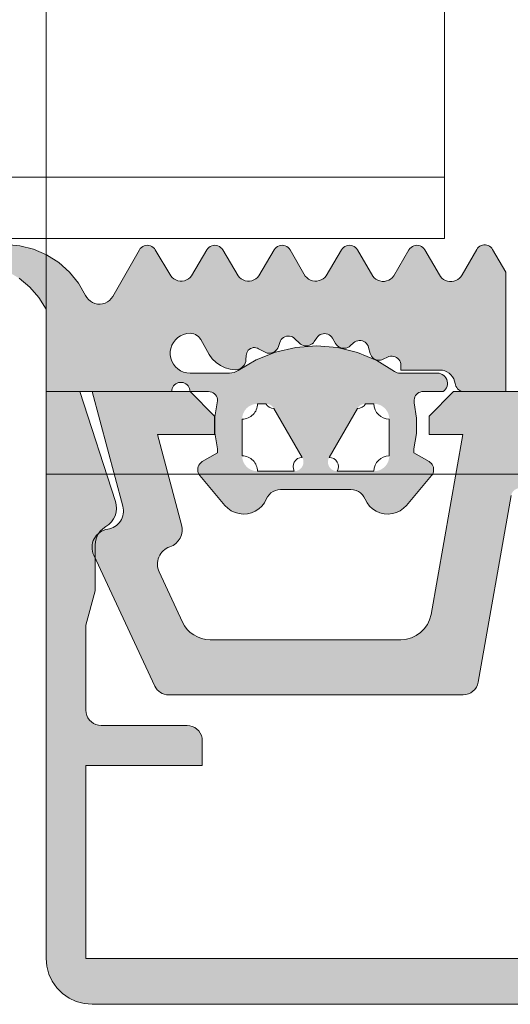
# Model space of a CAD drawing. Header units: metres. Extents: x -3.6 to 84.5, y -11 to 16.8.
# Tile 564 of 656: x 59.4931 to 59.5091, y -0.206 to -0.1739. Entities that reach past the tile are written whole.
import ezdxf

# ---------------------------------------------------------------- set-up
doc = ezdxf.new("R2010")
doc.units = ezdxf.units.M
doc.header["$MEASUREMENT"] = 0
doc.layers.add('301 - Elemente.Linie', color=7, linetype='Continuous')
doc.layers.add('302 - Elemente.Schraffur', color=7, linetype='Continuous')

msp = doc.modelspace()

# ---------------------------------------------------------------- hatches: boundary and pattern name
at = {"layer": '302 - Elemente.Schraffur', "linetype": 'Continuous', "lineweight": 5}
h = msp.add_hatch(color=7, dxfattribs=at)
h.paths.add_polyline_path([(59.491618, -0.181488), (59.491618, -0.181537), (59.491627, -0.181587), (59.491644, -0.181634), (59.491668, -0.181677), (59.491699, -0.181716), (59.491736, -0.181749), (59.491779, -0.181776), (59.491825, -0.181795), (59.49231, -0.181906), (59.492727, -0.182073), (59.493112, -0.182304), (59.493456, -0.182591), (59.493751, -0.182929), (59.493989, -0.183309), (59.493989, -0.185999), (59.498089, -0.185999), (59.498093, -0.18595), (59.498105, -0.185902), (59.498125, -0.185857), (59.498152, -0.185815), (59.498186, -0.185779), (59.498225, -0.185748), (59.498269, -0.185725), (59.498315, -0.185708), (59.498364, -0.1857), (59.498414, -0.1857), (59.498463, -0.185708), (59.49851, -0.185725), (59.498553, -0.185748), (59.498592, -0.185779), (59.498626, -0.185815), (59.498653, -0.185857), (59.498673, -0.185902), (59.498685, -0.18595), (59.498689, -0.185999), (59.499294, -0.185999), (59.499345, -0.186005), (59.499395, -0.186019), (59.499442, -0.186041), (59.499484, -0.186071), (59.49952, -0.186108), (59.49955, -0.186151), (59.499571, -0.186198), (59.499585, -0.186248), (59.499589, -0.186299), (59.4995, -0.186821), (59.4995, -0.18735), (59.499589, -0.187872), (59.499589, -0.187999), (59.499089, -0.188288), (59.499046, -0.188318), (59.499009, -0.188355), (59.498979, -0.188398), (59.498957, -0.188445), (59.498944, -0.188496), (59.498939, -0.188548), (59.498944, -0.1886), (59.498957, -0.18865), (59.498979, -0.188698), (59.499009, -0.188741), (59.499826, -0.189714), (59.499922, -0.18981), (59.500033, -0.189889), (59.500156, -0.189948), (59.500288, -0.189985), (59.500423, -0.189999), (59.500559, -0.18999), (59.500692, -0.189958), (59.500817, -0.189904), (59.500931, -0.189829), (59.501031, -0.189736), (59.501114, -0.189628), (59.501216, -0.189433), (59.501266, -0.189366), (59.501327, -0.189308), (59.501397, -0.189261), (59.501474, -0.189227), (59.501555, -0.189206), (59.501638, -0.189199), (59.50394, -0.189199), (59.504023, -0.189206), (59.504104, -0.189227), (59.504181, -0.189261), (59.504251, -0.189308), (59.504312, -0.189366), (59.504363, -0.189433), (59.504464, -0.189628), (59.504547, -0.189737), (59.504647, -0.189829), (59.504761, -0.189904), (59.504886, -0.189958), (59.505019, -0.18999), (59.505155, -0.189999), (59.505291, -0.189985), (59.505422, -0.189948), (59.505545, -0.189889), (59.505656, -0.18981), (59.505752, -0.189714), (59.506569, -0.188741), (59.506596, -0.188702), (59.506618, -0.188659), (59.506632, -0.188614), (59.506638, -0.188567), (59.506638, -0.188519), (59.506629, -0.188472), (59.506614, -0.188428), (59.506591, -0.188386), (59.506563, -0.188348), (59.506528, -0.188315), (59.506489, -0.188288), (59.505989, -0.187999), (59.505989, -0.187872), (59.506076, -0.187374), (59.506081, -0.186868), (59.505999, -0.186319), (59.505999, -0.18627), (59.506008, -0.186222), (59.506025, -0.186176), (59.506048, -0.186133), (59.506079, -0.186094), (59.506115, -0.186061), (59.506156, -0.186035), (59.506202, -0.186015), (59.506249, -0.186003), (59.506298, -0.185999), (59.506949, -0.185999), (59.506991, -0.185964), (59.507027, -0.185921), (59.507056, -0.185874), (59.507076, -0.185822), (59.507087, -0.185767), (59.507089, -0.185712), (59.507081, -0.185657), (59.507064, -0.185604), (59.507039, -0.185554), (59.507005, -0.18551), (59.506965, -0.185472), (59.506919, -0.185441), (59.506868, -0.185418), (59.506814, -0.185404), (59.506759, -0.185399), (59.505541, -0.185399), (59.505494, -0.185396), (59.505449, -0.185385), (59.505405, -0.185367), (59.504785, -0.184988), (59.504157, -0.184727), (59.503496, -0.184567), (59.502818, -0.184509), (59.50214, -0.184557), (59.501477, -0.184709), (59.500845, -0.184962), (59.500195, -0.185348), (59.500124, -0.185376), (59.500049, -0.185393), (59.499973, -0.185399), (59.498689, -0.185399), (59.498582, -0.18539), (59.498478, -0.185364), (59.49838, -0.185321), (59.49829, -0.185262), (59.498211, -0.18519), (59.498145, -0.185105), (59.498094, -0.18501), (59.498059, -0.184909), (59.498041, -0.184803), (59.498041, -0.184696), (59.498059, -0.18459), (59.498094, -0.184488), (59.498145, -0.184394), (59.498211, -0.184309), (59.49829, -0.184236), (59.49838, -0.184178), (59.498478, -0.184135), (59.498582, -0.184108), (59.498689, -0.184099), (59.498749, -0.184104), (59.498807, -0.184117), (59.498863, -0.184139), (59.498914, -0.184169), (59.498961, -0.184206), (59.499002, -0.18425), (59.499035, -0.184299), (59.499317, -0.184787), (59.499415, -0.184928), (59.499536, -0.18505), (59.499677, -0.185149), (59.499832, -0.185223), (59.499997, -0.185269), (59.500168, -0.185287), (59.500226, -0.185283), (59.500282, -0.185269), (59.500335, -0.185246), (59.500383, -0.185214), (59.500425, -0.185175), (59.50046, -0.185129), (59.500486, -0.185078), (59.500504, -0.185023), (59.500511, -0.184966), (59.500519, -0.184822), (59.500525, -0.184776), (59.500539, -0.184732), (59.500561, -0.184691), (59.500589, -0.184654), (59.500622, -0.184623), (59.500661, -0.184597), (59.500703, -0.184579), (59.500748, -0.184567), (59.500794, -0.184564), (59.50084, -0.184569), (59.500885, -0.184581), (59.500927, -0.184601), (59.501113, -0.184708), (59.501159, -0.18473), (59.501208, -0.184744), (59.501259, -0.18475), (59.50131, -0.184748), (59.50136, -0.184738), (59.501408, -0.184719), (59.501452, -0.184693), (59.501491, -0.184661), (59.501525, -0.184622), (59.501552, -0.184579), (59.501571, -0.184532), (59.501616, -0.184395), (59.501636, -0.184348), (59.501663, -0.184305), (59.501698, -0.184267), (59.501738, -0.184236), (59.501783, -0.184212), (59.501831, -0.184196), (59.501882, -0.184188), (59.501933, -0.184189), (59.501983, -0.184199), (59.50203, -0.184217), (59.502074, -0.184243), (59.502113, -0.184276), (59.502255, -0.184417), (59.502294, -0.18445), (59.502338, -0.184476), (59.502385, -0.184495), (59.502435, -0.184507), (59.502486, -0.184509), (59.502537, -0.184504), (59.502586, -0.184491), (59.502632, -0.184469), (59.502675, -0.184441), (59.502712, -0.184406), (59.502743, -0.184366), (59.502822, -0.184245), (59.502853, -0.184205), (59.502891, -0.18417), (59.502934, -0.184143), (59.502981, -0.184123), (59.50303, -0.184111), (59.503081, -0.184108), (59.503132, -0.184114), (59.503181, -0.184128), (59.503227, -0.18415), (59.503268, -0.18418), (59.503304, -0.184216), (59.503333, -0.184258), (59.503433, -0.184431), (59.503462, -0.184474), (59.503498, -0.18451), (59.503538, -0.184541), (59.503584, -0.184565), (59.503632, -0.184581), (59.503683, -0.184589), (59.503734, -0.184588), (59.503784, -0.18458), (59.503833, -0.184563), (59.503878, -0.184539), (59.503918, -0.184508), (59.504025, -0.184412), (59.504066, -0.184381), (59.504111, -0.184358), (59.50416, -0.184342), (59.50421, -0.184335), (59.504261, -0.184337), (59.504311, -0.184347), (59.504359, -0.184366), (59.504402, -0.184392), (59.504441, -0.184426), (59.504473, -0.184465), (59.504498, -0.184509), (59.504516, -0.184557), (59.504569, -0.184757), (59.504586, -0.184803), (59.504609, -0.184846), (59.504639, -0.184884), (59.504675, -0.184916), (59.504715, -0.184943), (59.50476, -0.184963), (59.504807, -0.184975), (59.504855, -0.18498), (59.504903, -0.184977), (59.504951, -0.184966), (59.504995, -0.184947), (59.505133, -0.184877), (59.50518, -0.184858), (59.50523, -0.184847), (59.505281, -0.184845), (59.505331, -0.184851), (59.50538, -0.184866), (59.505426, -0.184889), (59.505467, -0.184919), (59.505502, -0.184956), (59.505531, -0.184998), (59.505552, -0.185044), (59.505565, -0.185094), (59.505569, -0.185144), (59.505569, -0.185299), (59.506841, -0.185299), (59.506921, -0.185306), (59.506999, -0.185325), (59.507073, -0.185356), (59.507141, -0.185399), (59.507201, -0.185452), (59.507252, -0.185514), (59.507292, -0.185583), (59.507321, -0.185658), (59.507347, -0.185784), (59.507365, -0.185829), (59.507389, -0.18587), (59.507419, -0.185908), (59.507455, -0.18594), (59.507496, -0.185965), (59.50754, -0.185984), (59.507587, -0.185995), (59.507635, -0.185999), (59.508989, -0.185999), (59.508989, -0.182104), (59.508563, -0.18136), (59.508535, -0.18132), (59.508502, -0.181285), (59.508463, -0.181256), (59.508421, -0.181233), (59.508375, -0.181218), (59.508327, -0.18121), (59.508278, -0.18121), (59.508231, -0.181218), (59.508185, -0.181233), (59.508142, -0.181256), (59.508103, -0.181285), (59.50807, -0.18132), (59.508042, -0.18136), (59.507563, -0.182194), (59.507525, -0.182252), (59.507478, -0.182303), (59.507423, -0.182346), (59.507361, -0.182379), (59.507295, -0.182401), (59.507226, -0.182411), (59.507157, -0.18241), (59.507088, -0.182398), (59.507023, -0.182374), (59.506963, -0.18234), (59.506909, -0.182296), (59.506863, -0.182244), (59.506826, -0.182185), (59.506351, -0.181373), (59.506321, -0.181331), (59.506284, -0.181294), (59.506241, -0.181265), (59.506194, -0.181243), (59.506144, -0.181229), (59.506092, -0.181225), (59.50604, -0.181229), (59.50599, -0.181243), (59.505943, -0.181265), (59.5059, -0.181295), (59.505863, -0.181331), (59.505833, -0.181374), (59.505335, -0.182228), (59.505288, -0.182284), (59.505232, -0.18233), (59.50517, -0.182366), (59.505101, -0.182391), (59.50503, -0.182403), (59.504958, -0.182404), (59.504886, -0.182391), (59.504818, -0.182367), (59.504755, -0.182331), (59.504699, -0.182284), (59.504652, -0.182229), (59.504151, -0.181373), (59.504121, -0.18133), (59.504084, -0.181294), (59.504041, -0.181264), (59.503994, -0.181242), (59.503944, -0.181229), (59.503892, -0.181224), (59.50384, -0.181229), (59.50379, -0.181242), (59.503743, -0.181264), (59.5037, -0.181293), (59.503663, -0.18133), (59.503633, -0.181372), (59.503135, -0.182219), (59.503088, -0.182274), (59.503032, -0.18232), (59.502969, -0.182355), (59.502901, -0.18238), (59.50283, -0.182393), (59.502758, -0.182394), (59.502686, -0.182383), (59.502618, -0.182361), (59.502554, -0.182327), (59.502497, -0.182282), (59.502448, -0.182229), (59.501951, -0.181374), (59.501921, -0.181331), (59.501885, -0.181294), (59.501842, -0.181265), (59.501795, -0.181243), (59.501745, -0.181229), (59.501693, -0.181224), (59.501641, -0.181229), (59.501591, -0.181242), (59.501543, -0.181264), (59.5015, -0.181293), (59.501463, -0.18133), (59.501433, -0.181372), (59.500935, -0.182219), (59.500889, -0.182275), (59.500833, -0.182321), (59.50077, -0.182357), (59.500702, -0.182382), (59.500631, -0.182395), (59.500559, -0.182395), (59.500488, -0.182382), (59.50042, -0.182357), (59.500357, -0.182321), (59.500302, -0.182275), (59.500255, -0.182219), (59.499754, -0.181372), (59.499724, -0.18133), (59.499687, -0.181293), (59.499644, -0.181264), (59.499597, -0.181242), (59.499547, -0.181229), (59.499496, -0.181224), (59.499444, -0.181229), (59.499394, -0.181242), (59.499347, -0.181264), (59.499304, -0.181294), (59.499267, -0.18133), (59.499237, -0.181372), (59.498739, -0.182219), (59.498692, -0.182275), (59.498637, -0.182321), (59.498574, -0.182357), (59.498506, -0.182382), (59.498434, -0.182395), (59.498362, -0.182395), (59.49829, -0.182382), (59.498222, -0.182357), (59.498159, -0.182321), (59.498104, -0.182275), (59.498057, -0.182219), (59.497554, -0.181372), (59.497523, -0.181329), (59.497486, -0.181293), (59.497443, -0.181264), (59.497396, -0.181242), (59.497345, -0.181229), (59.497293, -0.181225), (59.497241, -0.18123), (59.497191, -0.181244), (59.497144, -0.181266), (59.497102, -0.181296), (59.497065, -0.181333), (59.497035, -0.181376), (59.496163, -0.182897), (59.496115, -0.182966), (59.496057, -0.183026), (59.495989, -0.183076), (59.495914, -0.183113), (59.495834, -0.183137), (59.495751, -0.183148), (59.495668, -0.183145), (59.495586, -0.183128), (59.495508, -0.183097), (59.495436, -0.183054), (59.495373, -0.183), (59.495319, -0.182935), (59.495044, -0.182459), (59.49475, -0.182098), (59.494402, -0.181788), (59.494009, -0.181537), (59.493581, -0.181353), (59.493129, -0.181239), (59.492801, -0.181211), (59.491917, -0.18121), (59.491868, -0.181214), (59.491819, -0.181226), (59.491773, -0.181246), (59.491732, -0.181274), (59.491695, -0.181307), (59.491665, -0.181347), (59.491641, -0.181391), (59.491625, -0.181438)])
h.paths.add_polyline_path([(59.500389, -0.1869), (59.50039, -0.186876), (59.500392, -0.186851), (59.500395, -0.186827), (59.500399, -0.186802), (59.500404, -0.186779), (59.500411, -0.186755), (59.500418, -0.186732), (59.500427, -0.186709), (59.500437, -0.186686), (59.500448, -0.186664), (59.50046, -0.186643), (59.500473, -0.186622), (59.500487, -0.186602), (59.500503, -0.186583), (59.500519, -0.186564), (59.500536, -0.186546), (59.500553, -0.18653), (59.500572, -0.186514), (59.500591, -0.186498), (59.500611, -0.186484), (59.500632, -0.186471), (59.500653, -0.186459), (59.500675, -0.186448), (59.500698, -0.186438), (59.500721, -0.186429), (59.500744, -0.186422), (59.500768, -0.186415), (59.500792, -0.18641), (59.500816, -0.186405), (59.50084, -0.186402), (59.500865, -0.186401), (59.500889, -0.1864), (59.501175, -0.1864), (59.501195, -0.186401), (59.501214, -0.186404), (59.501233, -0.186408), (59.501252, -0.186413), (59.501271, -0.186419), (59.501289, -0.186427), (59.501307, -0.186435), (59.501324, -0.186445), (59.50134, -0.186456), (59.501356, -0.186468), (59.50137, -0.186481), (59.501384, -0.186495), (59.501397, -0.18651), (59.501409, -0.186525), (59.50142, -0.186542), (59.502349, -0.18815), (59.502358, -0.188167), (59.502366, -0.188185), (59.502373, -0.188204), (59.502379, -0.188222), (59.502383, -0.188242), (59.502387, -0.188261), (59.502388, -0.18828), (59.502389, -0.1883), (59.502388, -0.18832), (59.502387, -0.188339), (59.502383, -0.188359), (59.502379, -0.188378), (59.502373, -0.188396), (59.502366, -0.188415), (59.502358, -0.188433), (59.502349, -0.18845), (59.502339, -0.188467), (59.502327, -0.188483), (59.502315, -0.188498), (59.502301, -0.188512), (59.502287, -0.188526), (59.502272, -0.188538), (59.502256, -0.188549), (59.502239, -0.18856), (59.502222, -0.188569), (59.502204, -0.188577), (59.502186, -0.188584), (59.502167, -0.18859), (59.502148, -0.188594), (59.502128, -0.188597), (59.502109, -0.188599), (59.502089, -0.1886), (59.500889, -0.1886), (59.500865, -0.188599), (59.50084, -0.188598), (59.500816, -0.188595), (59.500792, -0.18859), (59.500768, -0.188585), (59.500744, -0.188579), (59.500721, -0.188571), (59.500698, -0.188562), (59.500675, -0.188552), (59.500653, -0.188541), (59.500632, -0.188529), (59.500611, -0.188516), (59.500591, -0.188502), (59.500572, -0.188487), (59.500553, -0.188471), (59.500536, -0.188454), (59.500519, -0.188436), (59.500503, -0.188417), (59.500487, -0.188398), (59.500473, -0.188378), (59.50046, -0.188357), (59.500448, -0.188336), (59.500437, -0.188314), (59.500427, -0.188291), (59.500418, -0.188268), (59.500411, -0.188245), (59.500404, -0.188222), (59.500399, -0.188198), (59.500395, -0.188173), (59.500392, -0.188149), (59.50039, -0.188125), (59.500389, -0.1881)], flags=0)
h.paths.add_polyline_path([(59.503189, -0.1883), (59.50319, -0.18828), (59.503192, -0.188261), (59.503195, -0.188242), (59.503199, -0.188222), (59.503205, -0.188204), (59.503212, -0.188185), (59.50322, -0.188167), (59.503229, -0.18815), (59.504158, -0.186542), (59.504169, -0.186525), (59.504181, -0.18651), (59.504194, -0.186495), (59.504208, -0.186481), (59.504223, -0.186468), (59.504238, -0.186456), (59.504254, -0.186445), (59.504271, -0.186435), (59.504289, -0.186427), (59.504307, -0.186419), (59.504326, -0.186413), (59.504345, -0.186408), (59.504364, -0.186404), (59.504383, -0.186401), (59.504403, -0.1864), (59.504689, -0.1864), (59.504714, -0.186401), (59.504738, -0.186402), (59.504762, -0.186405), (59.504787, -0.18641), (59.504811, -0.186415), (59.504834, -0.186422), (59.504858, -0.186429), (59.50488, -0.186438), (59.504903, -0.186448), (59.504925, -0.186459), (59.504946, -0.186471), (59.504967, -0.186484), (59.504987, -0.186498), (59.505006, -0.186514), (59.505025, -0.18653), (59.505043, -0.186547), (59.50506, -0.186564), (59.505076, -0.186583), (59.505091, -0.186602), (59.505105, -0.186622), (59.505118, -0.186643), (59.50513, -0.186664), (59.505141, -0.186686), (59.505151, -0.186709), (59.50516, -0.186732), (59.505168, -0.186755), (59.505174, -0.186779), (59.505179, -0.186802), (59.505184, -0.186827), (59.505187, -0.186851), (59.505189, -0.186876), (59.505189, -0.1869), (59.505189, -0.1881), (59.505189, -0.188125), (59.505187, -0.188149), (59.505184, -0.188173), (59.505179, -0.188198), (59.505174, -0.188222), (59.505168, -0.188245), (59.50516, -0.188268), (59.505151, -0.188291), (59.505141, -0.188314), (59.50513, -0.188336), (59.505118, -0.188357), (59.505105, -0.188378), (59.505091, -0.188398), (59.505076, -0.188417), (59.50506, -0.188436), (59.505043, -0.188454), (59.505025, -0.18847), (59.505006, -0.188487), (59.504987, -0.188502), (59.504967, -0.188516), (59.504946, -0.188529), (59.504925, -0.188541), (59.504903, -0.188552), (59.50488, -0.188562), (59.504858, -0.188571), (59.504834, -0.188578), (59.504811, -0.188585), (59.504787, -0.18859), (59.504762, -0.188595), (59.504738, -0.188598), (59.504714, -0.188599), (59.504689, -0.1886), (59.503489, -0.1886), (59.503469, -0.188599), (59.50345, -0.188597), (59.503431, -0.188594), (59.503411, -0.18859), (59.503393, -0.188584), (59.503374, -0.188577), (59.503356, -0.188569), (59.503339, -0.18856), (59.503322, -0.188549), (59.503306, -0.188538), (59.503291, -0.188526), (59.503277, -0.188512), (59.503264, -0.188498), (59.503251, -0.188483), (59.50324, -0.188467), (59.503229, -0.18845), (59.50322, -0.188433), (59.503212, -0.188415), (59.503205, -0.188396), (59.503199, -0.188378), (59.503195, -0.188359), (59.503192, -0.188339), (59.50319, -0.18832)], flags=0)
for points in [[(59.493989, -0.186), (59.493989, -0.2045), (59.494007, -0.204735), (59.494062, -0.204963), (59.494152, -0.205181), (59.494275, -0.205382), (59.494428, -0.205561), (59.494607, -0.205713), (59.494808, -0.205836), (59.495025, -0.205927), (59.495254, -0.205981), (59.495489, -0.206), (59.542489, -0.206), (59.542724, -0.205981), (59.542953, -0.205927), (59.54317, -0.205836), (59.543371, -0.205713), (59.54355, -0.205561), (59.543703, -0.205382), (59.543826, -0.205181), (59.543916, -0.204963), (59.543971, -0.204735), (59.543989, -0.2045), (59.543989, -0.186), (59.542888, -0.186), (59.541723, -0.189584), (59.541696, -0.189699), (59.541689, -0.189818), (59.541702, -0.189936), (59.541735, -0.190051), (59.541787, -0.190158), (59.541857, -0.190255), (59.541941, -0.190338), (59.542139, -0.190476), (59.542225, -0.190562), (59.542295, -0.190662), (59.542347, -0.190773), (59.542378, -0.190891), (59.542389, -0.191012), (59.542389, -0.1925), (59.542689, -0.19362), (59.542689, -0.1964), (59.542683, -0.196478), (59.542665, -0.196554), (59.542634, -0.196627), (59.542594, -0.196694), (59.542543, -0.196753), (59.542483, -0.196804), (59.542416, -0.196845), (59.542344, -0.196875), (59.542267, -0.196894), (59.542189, -0.1969), (59.539389, -0.1969), (59.539311, -0.196906), (59.539234, -0.196924), (59.539162, -0.196954), (59.539095, -0.196995), (59.539035, -0.197046), (59.538984, -0.197106), (59.538943, -0.197173), (59.538913, -0.197245), (59.538895, -0.197322), (59.538889, -0.1974), (59.538889, -0.1982), (59.542689, -0.1982), (59.542689, -0.2045), (59.495289, -0.2045), (59.495289, -0.1982), (59.499089, -0.1982), (59.499089, -0.1974), (59.499083, -0.197322), (59.499065, -0.197245), (59.499034, -0.197173), (59.498994, -0.197106), (59.498943, -0.197046), (59.498883, -0.196995), (59.498816, -0.196954), (59.498744, -0.196924), (59.498667, -0.196906), (59.498589, -0.1969), (59.495789, -0.1969), (59.495711, -0.196894), (59.495634, -0.196875), (59.495562, -0.196845), (59.495495, -0.196804), (59.495435, -0.196753), (59.495384, -0.196694), (59.495343, -0.196627), (59.495313, -0.196554), (59.495295, -0.196478), (59.495289, -0.1964), (59.495289, -0.19362), (59.495589, -0.1925), (59.495589, -0.191012), (59.4956, -0.190891), (59.495631, -0.190773), (59.495683, -0.190662), (59.495753, -0.190562), (59.495839, -0.190476), (59.496037, -0.190338), (59.496121, -0.190255), (59.496191, -0.190158), (59.496243, -0.190051), (59.496276, -0.189936), (59.496289, -0.189818), (59.496282, -0.189699), (59.496255, -0.189584), (59.49509, -0.186)], [(59.528812, -0.189398), (59.529886, -0.195487, 0.36397), (59.530378, -0.1959), (59.539988, -0.1959, 0.291473), (59.540441, -0.195611), (59.542433, -0.191341, 0.501627), (59.541977, -0.190493, -0.448151), (59.541486, -0.189745), (59.542489, -0.186), (59.539289, -0.186), (59.538489, -0.1868), (59.538489, -0.1874), (59.540354, -0.1874), (59.539565, -0.190345, 0.394822), (59.539951, -0.191068, -0.446174), (59.540301, -0.191889), (59.53954, -0.193523, -0.291473), (59.538633, -0.1941), (59.532409, -0.1941, -0.36397), (59.531425, -0.193274), (59.530389, -0.1874), (59.531489, -0.1874), (59.531489, -0.1868), (59.530689, -0.186), (59.507289, -0.186), (59.506489, -0.1868), (59.506489, -0.1874), (59.507589, -0.1874), (59.506553, -0.193274, -0.36397), (59.505569, -0.1941), (59.499345, -0.1941, -0.291473), (59.498438, -0.193523), (59.497677, -0.191889, -0.446174), (59.498027, -0.191068, 0.394822), (59.498413, -0.190345), (59.497624, -0.1874), (59.499489, -0.1874), (59.499489, -0.1868), (59.498689, -0.186), (59.495489, -0.186), (59.496492, -0.189745, -0.448151), (59.496001, -0.190493, 0.501627), (59.495545, -0.191341), (59.497537, -0.195611, 0.291473), (59.49799, -0.1959), (59.5076, -0.1959, 0.36397), (59.508092, -0.195487), (59.509166, -0.189398, -0.36397), (59.509461, -0.18915), (59.518739, -0.18915, -0.8), (59.519239, -0.18915), (59.528517, -0.18915, -0.36397)]]:
    msp.add_hatch(color=7, dxfattribs=at).paths.add_polyline_path(points)

# ---------------------------------------------------------------- linework, layer by layer
at = {"layer": '301 - Elemente.Linie', "color": 7, "linetype": 'Continuous', "lineweight": 5}
for p, q in [((59.493989, -0.179), (59.493989, -0.051)), ((59.493989, -0.179), (59.493989, -0.144801)), ((59.506989, -0.144801), (59.506989, -0.179)), ((59.506989, -0.173), (59.506989, -0.181)), ((59.506989, -0.179), (59.464989, -0.179)), ((59.464989, -0.179), (59.493989, -0.179)), ((59.506989, -0.179), (59.493989, -0.179)), ((59.506989, -0.181), (59.506989, -0.179)), ((59.464989, -0.181), (59.506989, -0.181))]:
    msp.add_line(p, q, dxfattribs=at)
for points in [[(59.493989, -0.051), (59.493989, -0.179)], [(59.492801, -0.181211), (59.493129, -0.181239), (59.493581, -0.181353), (59.494009, -0.181537), (59.494402, -0.181788), (59.49475, -0.182098), (59.495044, -0.182459), (59.495277, -0.182863), (59.495319, -0.182935), (59.495373, -0.183), (59.495436, -0.183054), (59.495508, -0.183097), (59.495586, -0.183128), (59.495668, -0.183145), (59.495751, -0.183148), (59.495834, -0.183137), (59.495914, -0.183113), (59.495989, -0.183076), (59.496057, -0.183026), (59.496115, -0.182966), (59.496163, -0.182897), (59.497035, -0.181376), (59.497065, -0.181333), (59.497102, -0.181296), (59.497144, -0.181266), (59.497191, -0.181244), (59.497241, -0.18123), (59.497293, -0.181225), (59.497345, -0.181229), (59.497396, -0.181242), (59.497443, -0.181264), (59.497486, -0.181293), (59.497523, -0.181329), (59.497554, -0.181372), (59.498057, -0.182219), (59.498104, -0.182275), (59.498159, -0.182321), (59.498222, -0.182357), (59.49829, -0.182382), (59.498362, -0.182395), (59.498434, -0.182395), (59.498506, -0.182382), (59.498574, -0.182357), (59.498637, -0.182321), (59.498692, -0.182275), (59.498739, -0.182219), (59.499237, -0.181372), (59.499267, -0.18133), (59.499304, -0.181294), (59.499347, -0.181264), (59.499394, -0.181242), (59.499444, -0.181229), (59.499496, -0.181224), (59.499547, -0.181229), (59.499597, -0.181242), (59.499644, -0.181264), (59.499687, -0.181293), (59.499724, -0.18133), (59.499754, -0.181372), (59.500255, -0.182219), (59.500302, -0.182275), (59.500357, -0.182321), (59.50042, -0.182357), (59.500488, -0.182382), (59.500559, -0.182395), (59.500631, -0.182395), (59.500702, -0.182382), (59.50077, -0.182357), (59.500833, -0.182321), (59.500889, -0.182275), (59.500935, -0.182219), (59.501433, -0.181372), (59.501463, -0.18133), (59.5015, -0.181293), (59.501543, -0.181264), (59.501591, -0.181242), (59.501641, -0.181229), (59.501693, -0.181224), (59.501745, -0.181229), (59.501795, -0.181243), (59.501842, -0.181265), (59.501885, -0.181294), (59.501921, -0.181331), (59.501951, -0.181374), (59.502448, -0.182229), (59.502497, -0.182282), (59.502554, -0.182327), (59.502618, -0.182361), (59.502686, -0.182383), (59.502758, -0.182394), (59.50283, -0.182393), (59.502901, -0.18238), (59.502969, -0.182355), (59.503032, -0.18232), (59.503088, -0.182274), (59.503135, -0.182219), (59.503633, -0.181372), (59.503663, -0.18133), (59.5037, -0.181293), (59.503743, -0.181264), (59.50379, -0.181242), (59.50384, -0.181229), (59.503892, -0.181224), (59.503944, -0.181229), (59.503994, -0.181242), (59.504041, -0.181264), (59.504084, -0.181294), (59.504121, -0.18133), (59.504151, -0.181373), (59.504652, -0.182229), (59.504699, -0.182284), (59.504755, -0.182331), (59.504818, -0.182367), (59.504886, -0.182391), (59.504958, -0.182404), (59.50503, -0.182403), (59.505101, -0.182391), (59.50517, -0.182366), (59.505232, -0.18233), (59.505288, -0.182284), (59.505335, -0.182228), (59.505833, -0.181374), (59.505863, -0.181331), (59.5059, -0.181295), (59.505943, -0.181265), (59.50599, -0.181243), (59.50604, -0.181229), (59.506092, -0.181225), (59.506144, -0.181229), (59.506194, -0.181243), (59.506241, -0.181265), (59.506284, -0.181294), (59.506321, -0.181331), (59.506351, -0.181373), (59.506826, -0.182185), (59.506863, -0.182244), (59.506909, -0.182296), (59.506963, -0.18234), (59.507023, -0.182374), (59.507088, -0.182398), (59.507157, -0.18241), (59.507226, -0.182411), (59.507295, -0.182401), (59.507361, -0.182379), (59.507423, -0.182346), (59.507478, -0.182303), (59.507525, -0.182252), (59.507563, -0.182194), (59.508042, -0.18136), (59.50807, -0.18132), (59.508103, -0.181285), (59.508142, -0.181256), (59.508185, -0.181233), (59.508231, -0.181218), (59.508278, -0.18121), (59.508327, -0.18121), (59.508375, -0.181218), (59.508421, -0.181233), (59.508463, -0.181256), (59.508502, -0.181285), (59.508535, -0.18132), (59.508563, -0.18136), (59.508989, -0.182104), (59.508989, -0.185999), (59.507635, -0.185999), (59.507587, -0.185995), (59.50754, -0.185984), (59.507496, -0.185965), (59.507455, -0.18594), (59.507419, -0.185908), (59.507389, -0.18587), (59.507365, -0.185829), (59.507347, -0.185784), (59.507338, -0.185737), (59.507321, -0.185658), (59.507292, -0.185583), (59.507252, -0.185514), (59.507201, -0.185452), (59.507141, -0.185399), (59.507073, -0.185356), (59.506999, -0.185325), (59.506921, -0.185306), (59.506841, -0.185299), (59.505569, -0.185299), (59.505569, -0.185144), (59.505565, -0.185094), (59.505552, -0.185044), (59.505531, -0.184998), (59.505502, -0.184956), (59.505467, -0.184919), (59.505426, -0.184889), (59.50538, -0.184866), (59.505331, -0.184851), (59.505281, -0.184845), (59.50523, -0.184847), (59.50518, -0.184858), (59.505133, -0.184877), (59.504995, -0.184947), (59.504951, -0.184966), (59.504903, -0.184977), (59.504855, -0.18498), (59.504807, -0.184975), (59.50476, -0.184963), (59.504715, -0.184943), (59.504675, -0.184916), (59.504639, -0.184884), (59.504609, -0.184846), (59.504586, -0.184803), (59.504569, -0.184757), (59.504516, -0.184557), (59.504498, -0.184509), (59.504473, -0.184465), (59.504441, -0.184426), (59.504402, -0.184392), (59.504359, -0.184366), (59.504311, -0.184347), (59.504261, -0.184337), (59.50421, -0.184335), (59.50416, -0.184342), (59.504111, -0.184358), (59.504066, -0.184381), (59.504025, -0.184412), (59.503918, -0.184508), (59.503878, -0.184539), (59.503833, -0.184563), (59.503784, -0.18458), (59.503734, -0.184588), (59.503683, -0.184589), (59.503632, -0.184581), (59.503584, -0.184565), (59.503538, -0.184541), (59.503498, -0.18451), (59.503462, -0.184474), (59.503433, -0.184431), (59.503333, -0.184258), (59.503304, -0.184216), (59.503268, -0.18418), (59.503227, -0.18415), (59.503181, -0.184128), (59.503132, -0.184114), (59.503081, -0.184108), (59.50303, -0.184111), (59.502981, -0.184123), (59.502934, -0.184143), (59.502891, -0.18417), (59.502853, -0.184205), (59.502822, -0.184245), (59.502743, -0.184366), (59.502712, -0.184406), (59.502675, -0.184441), (59.502632, -0.184469), (59.502586, -0.184491), (59.502537, -0.184504), (59.502486, -0.184509), (59.502435, -0.184507), (59.502385, -0.184495), (59.502338, -0.184476), (59.502294, -0.18445), (59.502255, -0.184417), (59.502113, -0.184276), (59.502074, -0.184243), (59.50203, -0.184217), (59.501983, -0.184199), (59.501933, -0.184189), (59.501882, -0.184188), (59.501831, -0.184196), (59.501783, -0.184212), (59.501738, -0.184236), (59.501698, -0.184267), (59.501663, -0.184305), (59.501636, -0.184348), (59.501616, -0.184395), (59.501571, -0.184532), (59.501552, -0.184579), (59.501525, -0.184622), (59.501491, -0.184661), (59.501452, -0.184693), (59.501408, -0.184719), (59.50136, -0.184738), (59.50131, -0.184748), (59.501259, -0.18475), (59.501208, -0.184744), (59.501159, -0.18473), (59.501113, -0.184708), (59.500927, -0.184601), (59.500885, -0.184581), (59.50084, -0.184569), (59.500794, -0.184564), (59.500748, -0.184567), (59.500703, -0.184579), (59.500661, -0.184597), (59.500622, -0.184623), (59.500589, -0.184654), (59.500561, -0.184691), (59.500539, -0.184732), (59.500525, -0.184776), (59.500519, -0.184822), (59.500511, -0.184966), (59.500504, -0.185023), (59.500486, -0.185078), (59.50046, -0.185129), (59.500425, -0.185175), (59.500383, -0.185214), (59.500335, -0.185246), (59.500282, -0.185269), (59.500226, -0.185283), (59.500168, -0.185287), (59.499997, -0.185269), (59.499832, -0.185223), (59.499677, -0.185149), (59.499536, -0.18505), (59.499415, -0.184928), (59.499317, -0.184787), (59.499035, -0.184299), (59.499002, -0.18425), (59.498961, -0.184206), (59.498914, -0.184169), (59.498863, -0.184139), (59.498807, -0.184117), (59.498749, -0.184104), (59.498689, -0.184099), (59.498582, -0.184108), (59.498478, -0.184135), (59.49838, -0.184178), (59.49829, -0.184236), (59.498211, -0.184309), (59.498145, -0.184394), (59.498094, -0.184488), (59.498059, -0.18459), (59.498041, -0.184696), (59.498041, -0.184803), (59.498059, -0.184909), (59.498094, -0.18501), (59.498145, -0.185105), (59.498211, -0.18519), (59.49829, -0.185262), (59.49838, -0.185321), (59.498478, -0.185364), (59.498582, -0.18539), (59.498689, -0.185399), (59.499973, -0.185399), (59.500049, -0.185393), (59.500124, -0.185376), (59.500195, -0.185348), (59.50026, -0.185309), (59.500845, -0.184962), (59.501477, -0.184709), (59.50214, -0.184557), (59.502818, -0.184509), (59.503496, -0.184567), (59.504157, -0.184727), (59.504785, -0.184988), (59.505365, -0.185343), (59.505405, -0.185367), (59.505449, -0.185385), (59.505494, -0.185396), (59.505541, -0.185399), (59.506759, -0.185399), (59.506814, -0.185404), (59.506868, -0.185418), (59.506919, -0.185441), (59.506965, -0.185472), (59.507005, -0.18551), (59.507039, -0.185554), (59.507064, -0.185604), (59.507081, -0.185657), (59.507089, -0.185712), (59.507087, -0.185767), (59.507076, -0.185822), (59.507056, -0.185874), (59.507027, -0.185921), (59.506991, -0.185964), (59.506949, -0.185999), (59.506298, -0.185999), (59.506249, -0.186003), (59.506202, -0.186015), (59.506156, -0.186035), (59.506115, -0.186061), (59.506079, -0.186094), (59.506048, -0.186133), (59.506025, -0.186176), (59.506008, -0.186222), (59.505999, -0.18627), (59.505999, -0.186319), (59.506006, -0.186368), (59.506081, -0.186868), (59.506076, -0.187374), (59.505989, -0.187872), (59.505989, -0.187999), (59.506489, -0.188288), (59.506528, -0.188315), (59.506563, -0.188348), (59.506591, -0.188386), (59.506614, -0.188428), (59.506629, -0.188472), (59.506638, -0.188519), (59.506638, -0.188567), (59.506632, -0.188614), (59.506618, -0.188659), (59.506596, -0.188702), (59.506569, -0.188741), (59.505752, -0.189714), (59.505656, -0.18981), (59.505545, -0.189889), (59.505422, -0.189948), (59.505291, -0.189985), (59.505155, -0.189999), (59.505019, -0.18999), (59.504886, -0.189958), (59.504761, -0.189904), (59.504647, -0.189829), (59.504547, -0.189737), (59.504464, -0.189628), (59.504401, -0.189507), (59.504363, -0.189433), (59.504312, -0.189366), (59.504251, -0.189308), (59.504181, -0.189261), (59.504104, -0.189227), (59.504023, -0.189206), (59.50394, -0.189199), (59.501638, -0.189199), (59.501555, -0.189206), (59.501474, -0.189227), (59.501397, -0.189261), (59.501327, -0.189308), (59.501266, -0.189366), (59.501216, -0.189433), (59.501177, -0.189507), (59.501114, -0.189628), (59.501031, -0.189736), (59.500931, -0.189829), (59.500817, -0.189904), (59.500692, -0.189958), (59.500559, -0.18999), (59.500423, -0.189999), (59.500288, -0.189985), (59.500156, -0.189948), (59.500033, -0.189889), (59.499922, -0.18981), (59.499826, -0.189714), (59.499009, -0.188741), (59.498979, -0.188698), (59.498957, -0.18865), (59.498944, -0.1886), (59.498939, -0.188548), (59.498944, -0.188496), (59.498957, -0.188445), (59.498979, -0.188398), (59.499009, -0.188355), (59.499046, -0.188318), (59.499089, -0.188288), (59.499589, -0.187999), (59.499589, -0.187872), (59.4995, -0.18735), (59.4995, -0.186821), (59.499589, -0.186299), (59.499585, -0.186248), (59.499571, -0.186198), (59.49955, -0.186151), (59.49952, -0.186108), (59.499484, -0.186071), (59.499442, -0.186041), (59.499395, -0.186019), (59.499345, -0.186005), (59.499294, -0.185999), (59.498689, -0.185999), (59.498685, -0.18595), (59.498673, -0.185902), (59.498653, -0.185857), (59.498626, -0.185815), (59.498592, -0.185779), (59.498553, -0.185748), (59.49851, -0.185725), (59.498463, -0.185708), (59.498414, -0.1857), (59.498364, -0.1857), (59.498315, -0.185708), (59.498269, -0.185725), (59.498225, -0.185748), (59.498186, -0.185779), (59.498152, -0.185815), (59.498125, -0.185857), (59.498105, -0.185902), (59.498093, -0.18595), (59.498089, -0.185999), (59.493989, -0.185999), (59.493989, -0.183309), (59.493751, -0.182929), (59.493456, -0.182591), (59.493112, -0.182304)], [(59.542489, -0.206), (59.495489, -0.206), (59.495229, -0.205977), (59.494976, -0.205909), (59.494739, -0.205799), (59.494525, -0.205649), (59.49434, -0.205464), (59.49419, -0.20525), (59.494079, -0.205013), (59.494012, -0.20476), (59.493989, -0.2045), (59.493989, -0.186), (59.49509, -0.186), (59.496255, -0.189584), (59.496282, -0.189699), (59.496289, -0.189818), (59.496276, -0.189936), (59.496243, -0.190051), (59.496191, -0.190158), (59.496121, -0.190255), (59.496037, -0.190338), (59.495939, -0.190406), (59.495839, -0.190476), (59.495753, -0.190562), (59.495683, -0.190662), (59.495631, -0.190773), (59.4956, -0.190891), (59.495589, -0.191012), (59.495589, -0.1925), (59.495289, -0.19362), (59.495289, -0.1964), (59.495297, -0.196487), (59.495319, -0.196571), (59.495356, -0.19665), (59.495406, -0.196721), (59.495468, -0.196783), (59.495539, -0.196833), (59.495618, -0.19687), (59.495702, -0.196892), (59.495789, -0.1969), (59.498589, -0.1969), (59.498676, -0.196908), (59.49876, -0.19693), (59.498839, -0.196967), (59.49891, -0.197017), (59.498972, -0.197079), (59.499022, -0.19715), (59.499059, -0.197229), (59.499081, -0.197313), (59.499089, -0.1974), (59.499089, -0.1982), (59.495289, -0.1982), (59.495289, -0.2045), (59.542689, -0.2045)]]:
    msp.add_lwpolyline(points, dxfattribs=at)
at = {"layer": '301 - Elemente.Linie', "color": 7, "linetype": 'Continuous', "lineweight": 5, "flags": 128}
msp.add_lwpolyline([(59.493989, -0.1887), (59.543989, -0.1887), (59.543989, -0.1587), (59.493989, -0.1587)], close=True, dxfattribs=at)
at = {"layer": '301 - Elemente.Linie', "color": 7, "linetype": 'Continuous', "lineweight": 5}
msp.add_lwpolyline([(59.530689, -0.186), (59.507289, -0.186), (59.506489, -0.1868), (59.506489, -0.1874), (59.507589, -0.1874), (59.506553, -0.193274, -0.36397), (59.505569, -0.1941), (59.499345, -0.1941, -0.291473), (59.498438, -0.193523), (59.497677, -0.191889, -0.446174), (59.498027, -0.191068, 0.394822), (59.498413, -0.190345), (59.497624, -0.1874), (59.499489, -0.1874), (59.499489, -0.1868), (59.498689, -0.186), (59.495489, -0.186), (59.496492, -0.189745, -0.448151), (59.496001, -0.190493, 0.501627), (59.495545, -0.191341), (59.497537, -0.195611, 0.291473), (59.49799, -0.1959), (59.5076, -0.1959, 0.36397), (59.508092, -0.195487), (59.509166, -0.189398, -0.36397)], format="xyb", dxfattribs=at)
for points in [[(59.500389, -0.1881, -0.414317), (59.500889, -0.1886), (59.502089, -0.1886, -0.577402), (59.502349, -0.18815), (59.501425, -0.18655, -0.268036), (59.501165, -0.1864), (59.500889, -0.1864, -0.414318), (59.500389, -0.1869)], [(59.503229, -0.18815, -0.577342), (59.503489, -0.1886), (59.504689, -0.1886, -0.41412), (59.505189, -0.1881), (59.505189, -0.1869, -0.414121), (59.504689, -0.1864), (59.504413, -0.1864, -0.268022), (59.504153, -0.18655)]]:
    msp.add_lwpolyline(points, format="xyb", close=True, dxfattribs=at)

doc.saveas('drawing.dxf')
